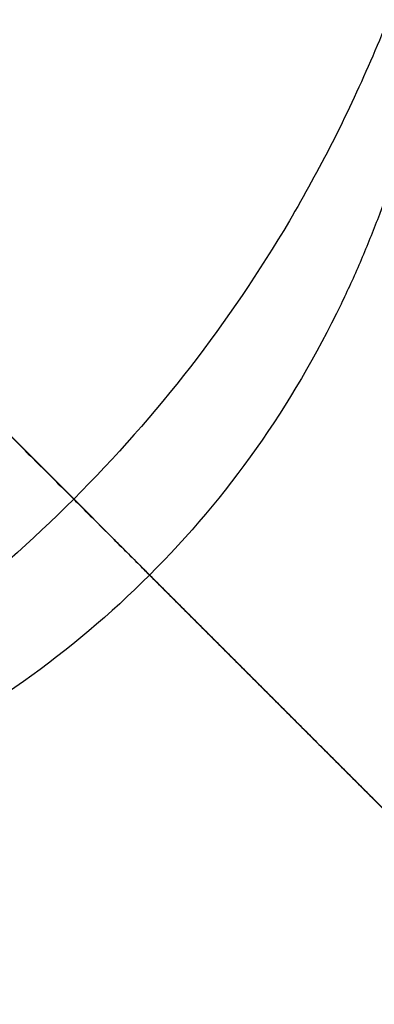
# Model space of a CAD drawing. Header units: millimetres. Extents: x -657 to 864, y -831 to 851.
# Tile 335 of 656: x -508.807 to -508.374, y 106.476 to 107.677. Entities that reach past the tile are written whole.
import ezdxf

# ---------------------------------------------------------------- set-up
doc = ezdxf.new("R2010")
doc.units = ezdxf.units.MM
doc.layers.add('Default', color=7, linetype='Continuous', true_color=0x000000)

msp = doc.modelspace()

# ---------------------------------------------------------------- linework, layer by layer
at = {"layer": 'Default'}
for points in [[(-473.6890346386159, 252.9366706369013, -369.8785134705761), (-564.1373025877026, 162.4884026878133, -369.8785134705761), (-654.5855705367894, 72.0401347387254, -369.8785134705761)], [(-474.322950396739, 252.1078654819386, -369.6653293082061), (-564.0399474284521, 162.3908684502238, -369.6653293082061), (-653.7569444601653, 72.67387141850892, -369.6653293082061)], [(-151.6223767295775, -113.8989544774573, -356.836156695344), (-330.6293234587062, 65.10799225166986, -356.8361566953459), (-509.6362701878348, 244.1149389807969, -356.8361566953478)], [(-152.2206404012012, -113.3993914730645, -357.0781166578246), (-330.6784132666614, 65.05838139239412, -357.0781166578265), (-509.1361861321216, 243.5161542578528, -357.0781166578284)], [(-363.3699987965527, 241.8283149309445, -413.9261183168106), (-503.4233651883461, 101.7749485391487, -413.9261183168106), (-643.4767315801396, -38.27841785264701, -413.9261183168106)], [(-363.800970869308, 241.2678760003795, -413.6893534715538), (-503.3585952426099, 101.7102516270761, -413.6893534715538), (-642.9162196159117, -37.84737274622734, -413.6893534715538)], [(-236.2074047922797, 159.5297223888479, -441.8413755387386), (-398.6930848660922, -2.95595768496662, -441.8413755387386), (-561.1787649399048, -165.4416377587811, -441.8413755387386)], [(-236.6391460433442, 159.0979811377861, -441.5875282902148), (-398.6930848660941, -2.95595768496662, -441.5875282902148), (-560.7470236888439, -165.0098965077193, -441.5875282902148)], [(-645.7637930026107, 107.9870391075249, -356.8361566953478), (-466.7568462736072, -71.01990762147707, -356.8361566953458), (-287.7498995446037, -250.026854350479, -356.836156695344)], [(-645.165529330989, 107.4874761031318, -357.0781166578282), (-466.7077564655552, -70.97029676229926, -357.0781166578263), (-288.2499836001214, -249.4280696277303, -357.0781166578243)]]:
    msp.add_open_spline(points, degree=2, dxfattribs=at)
for points, knots in [([(-593.1474496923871, 191.4984071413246, -340.3024761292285), (-583.9710403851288, 182.3219978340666, -350.7035130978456), (-555.9360043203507, 154.2869617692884, -379.3443453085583), (-491.4402403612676, 89.79119781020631, -426.6492003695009), (-434.2151005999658, 32.56605804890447, -441.841375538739), (-398.6930848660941, -2.955957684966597, -441.8413755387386)], [2.415480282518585, 2.415480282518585, 2.415480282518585, 2.415480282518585, 70.39614350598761, 198.6360556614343, 404.9955273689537, 404.9955273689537, 404.9955273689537, 404.9955273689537]), ([(-592.6358719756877, 190.9868294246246, -340.5563233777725), (-583.5819150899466, 181.9328725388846, -350.787522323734), (-555.6847469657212, 154.0357044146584, -379.2422841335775), (-491.3807906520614, 89.731748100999, -426.4059607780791), (-434.1927816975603, 32.54373914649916, -441.5875282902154), (-398.693084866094, -2.955957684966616, -441.5875282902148)], [2.408267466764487, 2.408267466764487, 2.408267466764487, 2.408267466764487, 69.36707553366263, 197.5378925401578, 403.7861785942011, 403.7861785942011, 403.7861785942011, 403.7861785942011])]:
    msp.add_open_spline(points, degree=3, knots=knots, dxfattribs=at)
at = {"layer": 'Default', "color": 18, "true_color": 0x000000}
for points, degree in [([(-513.2857035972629, 118.0755534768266, -336.6704370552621), (-507.8270342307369, 112.616884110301, -336.670437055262), (-502.3683648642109, 107.1582147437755, -336.6704370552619)], 2), ([(-513.1386926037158, 118.021320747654, -335.8484226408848), (-507.655298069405, 112.5379262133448, -335.8484226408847), (-502.1719035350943, 107.0545316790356, -335.8484226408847)], 2), ([(-502.583980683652, 106.0263661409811, -334.7666137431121), (-508.2213973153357, 111.6637827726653, -334.7666137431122), (-513.8588139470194, 117.3011994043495, -334.7666137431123)], 2), ([(-514.0524706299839, 116.4419160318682, -334.8674222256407), (-508.5875603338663, 110.9770057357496, -334.8674222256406), (-503.1226500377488, 105.5120954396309, -334.8674222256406)], 2), ([(-501.8614114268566, 105.3654930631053, -336.3802084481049), (-507.3387383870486, 110.8428200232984, -336.380208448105), (-512.8160653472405, 116.3201469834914, -336.380208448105)], 2), ([(-513.0741780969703, 116.0620342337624, -335.835587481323), (-507.4806296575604, 110.4684857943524, -335.835587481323), (-501.8870812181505, 104.8749373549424, -335.8355874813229)], 2), ([(-513.3322908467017, 115.803921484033, -335.2909665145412), (-507.8999003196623, 110.371530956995, -335.2909665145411), (-502.4675097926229, 104.939140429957, -335.2909665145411)], 2), ([(-518.0909585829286, 112.403428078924, -334.8674222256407), (-512.626048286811, 106.9385177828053, -334.8674222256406), (-507.1611379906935, 101.4736074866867, -334.8674222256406)], 2), ([(-518.9502419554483, 112.2097713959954, -334.7666137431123), (-513.3128253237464, 106.572354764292, -334.7666137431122), (-507.6754086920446, 100.9349381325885, -334.7666137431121)], 2), ([(-506.5881829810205, 100.8184672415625, -335.2909665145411), (-512.0205735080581, 106.2508577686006, -335.2909665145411), (-517.4529640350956, 111.6832482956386, -335.2909665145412)], 2), ([(-502.583980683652, 106.0263661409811, -334.7666137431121), (-502.9418946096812, 106.373365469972, -334.5235044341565), (-503.6334750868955, 107.0438560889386, -334.0537536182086), (-504.5957115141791, 107.9767491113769, -333.4001651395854), (-505.4899946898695, 108.8437607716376, -332.7927254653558), (-506.3197441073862, 109.6482078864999, -332.2291475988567), (-507.0870436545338, 110.392104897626, -331.7078847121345), (-507.7919385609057, 111.0755176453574, -331.2293958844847), (-508.2176372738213, 111.4882006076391, -330.9394859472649), (-508.4207137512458, 111.6852447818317, -330.8051237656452)], 3), ([(-506.7348415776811, 105.085799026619, -326.8411508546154), (-510.0153800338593, 108.3663374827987, -328.62204274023), (-513.2959184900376, 111.6468759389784, -330.4029346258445)], 2), ([(-508.7035742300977, 100.522860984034, -335.8484226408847), (-514.1869687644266, 106.0062555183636, -335.8484226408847), (-519.6703632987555, 111.4896500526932, -335.8484226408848)], 2), ([(-506.5239768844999, 100.2380356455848, -335.835587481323), (-512.1175268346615, 105.8315855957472, -335.8355874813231), (-517.711076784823, 111.4251355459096, -335.8355874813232)], 2), ([(-503.1226500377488, 105.5120954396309, -334.8674222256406), (-506.0628090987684, 108.3625940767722, -332.8703458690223), (-509.002968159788, 111.2130927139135, -330.873269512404)], 2), ([(-517.9691895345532, 111.1670227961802, -336.380208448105), (-512.4918625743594, 105.6896958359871, -336.380208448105), (-507.0145356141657, 100.212368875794, -336.3802084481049)], 2), ([(-508.6701125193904, 110.9707794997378, -330.1570583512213), (-508.4659169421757, 110.7769460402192, -330.2943353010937), (-508.040454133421, 110.3635802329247, -330.5836222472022), (-507.3354644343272, 109.6804419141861, -331.0623614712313), (-506.5681902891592, 108.9364713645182, -331.5835572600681), (-505.7384340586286, 108.1320439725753, -332.1471531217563), (-504.844152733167, 107.2650269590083, -332.7545879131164), (-503.8819157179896, 106.3321356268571, -333.4081779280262), (-503.1903355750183, 105.6616440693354, -333.8779279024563), (-502.832421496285, 105.314645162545, -334.1210375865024)], 3), ([(-511.9265509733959, 107.4663177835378, -331.4168496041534), (-511.820230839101, 107.3911343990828, -331.487986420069), (-511.5983891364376, 107.253592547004, -331.6288542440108), (-511.2118249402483, 107.0846399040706, -331.8465900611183), (-510.8306109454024, 106.9853551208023, -332.0349248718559), (-510.4678252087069, 106.9489636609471, -332.1913844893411), (-510.1277300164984, 106.9693617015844, -332.3166916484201), (-509.8124856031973, 107.0414211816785, -332.4120093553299), (-509.5232608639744, 107.1623014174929, -332.477992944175), (-509.2627207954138, 107.3307855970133, -332.5140747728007), (-509.0334595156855, 107.5473020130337, -332.5190701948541), (-508.8367173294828, 107.8228326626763, -332.4881886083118), (-508.6966760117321, 108.140547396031, -332.4185485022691), (-508.6247434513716, 108.4492082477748, -332.3257615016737), (-508.6025229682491, 108.7210502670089, -332.2279209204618), (-508.6112095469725, 108.9614423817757, -332.1302931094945), (-508.640283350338, 109.1751839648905, -332.0351202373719), (-508.682020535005, 109.3626660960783, -331.945276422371), (-508.7314230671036, 109.5280782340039, -331.8610785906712), (-508.7863299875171, 109.6775891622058, -331.7809558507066), (-508.8463678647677, 109.8169559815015, -331.7027980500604), (-508.917827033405, 109.9609057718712, -331.6183672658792), (-509.0057566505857, 110.1147541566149, -331.5236010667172), (-509.0767007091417, 110.2227174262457, -331.4534771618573), (-509.1156422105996, 110.2777864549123, -331.4166292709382)], 3), ([(-509.7170866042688, 110.2297249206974, -330.8478765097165), (-507.4725076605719, 107.9851459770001, -329.6293715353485), (-505.2279287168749, 105.7405670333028, -328.4108665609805)], 2), ([(-505.8826967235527, 104.2336541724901, -329.9805822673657), (-508.1272756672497, 106.4782331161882, -331.1990872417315), (-510.3718546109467, 108.7228120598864, -332.4175922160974)], 2), ([(-505.853181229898, 108.2432849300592, -332.0692145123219), (-507.8727542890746, 106.2237118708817, -332.0692145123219), (-509.8923273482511, 104.2041388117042, -332.0692145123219)], 2), ([(-507.3896095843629, 103.5788861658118, -328.4108665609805), (-509.6341885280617, 105.8234651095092, -329.6293715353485), (-511.8787674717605, 108.0680440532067, -330.8478765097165)], 2), ([(-509.2663881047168, 107.617345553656, -331.8693812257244), (-508.9575198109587, 107.3084772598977, -331.7017072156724), (-508.6486515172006, 106.9996089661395, -331.5340332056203)], 2), ([(-508.6486515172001, 106.9996089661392, -331.5340332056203), (-508.9575179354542, 107.3084759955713, -331.7017129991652), (-509.2663843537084, 107.6173430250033, -331.8693927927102)], 2), ([(-509.0632536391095, 107.4142110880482, -332.5595579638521), (-508.9022454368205, 107.2532028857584, -332.472152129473), (-508.7412372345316, 107.0921946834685, -332.3847462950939)], 2), ([(-509.063253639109, 107.4142110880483, -332.5595579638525), (-508.9022454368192, 107.2532028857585, -332.4721521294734), (-508.7412372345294, 107.0921946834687, -332.3847462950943)], 2), ([(-507.1611379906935, 101.4736074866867, -334.8674222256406), (-510.0116366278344, 104.4137665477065, -332.8703458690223), (-512.8621352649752, 107.3539256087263, -330.873269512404)], 2), ([(-508.7412378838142, 107.0921940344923, -332.384746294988), (-508.4466693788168, 106.797625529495, -332.5879272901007), (-508.1521008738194, 106.5030570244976, -332.7911082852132)], 2), ([(-506.9636877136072, 101.1833789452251, -334.1210375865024), (-507.3101547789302, 101.5407445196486, -333.8783004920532), (-507.9794260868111, 102.231065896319, -333.4094054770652), (-508.9099290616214, 103.1908396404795, -332.7574886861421), (-509.7742634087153, 104.0823532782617, -332.1519336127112), (-510.5763632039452, 104.9097110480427, -331.5899676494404), (-511.3197182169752, 105.6763415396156, -331.0692062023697), (-512.0057653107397, 106.3843641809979, -330.5884175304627), (-512.4233528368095, 106.8141002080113, -330.2962015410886), (-512.6198238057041, 107.0210590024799, -330.157061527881)], 3), ([(-508.6486777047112, 106.999582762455, -331.5340332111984), (-505.7660060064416, 104.1169110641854, -333.5223791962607), (-502.8833343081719, 101.2342393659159, -335.510725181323)], 2), ([(-507.6754086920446, 100.9349381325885, -334.7666137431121), (-508.021876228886, 101.2923035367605, -334.5238770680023), (-508.6911464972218, 101.9826252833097, -334.0549811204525), (-509.6216513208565, 102.9423983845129, -333.4030660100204), (-510.4859798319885, 103.8339140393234, -332.7975056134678), (-511.2881011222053, 104.6612643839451, -332.2355592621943), (-512.0313759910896, 105.427922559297, -331.7147246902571), (-512.7177221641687, 106.1358418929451, -331.2342089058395), (-513.1345655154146, 106.5658350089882, -330.9413139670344), (-513.334279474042, 106.7716635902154, -330.8051182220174)], 3)]:
    msp.add_open_spline(points, degree=degree, dxfattribs=at)
for points, degree, knots in [([(-508.4072269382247, 111.3789363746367, -330.3422376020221), (-508.1916893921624, 111.171151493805, -330.4870772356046), (-507.7433442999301, 110.7361415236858, -330.7920517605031), (-507.0403150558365, 110.0547001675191, -331.2693832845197), (-506.2728850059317, 109.3106275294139, -331.7907125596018), (-505.4422161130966, 108.5053036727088, -332.3549189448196), (-504.5460582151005, 107.636470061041, -332.9636314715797), (-503.580983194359, 106.7008264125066, -333.6191481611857), (-502.9141769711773, 106.0543540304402, -334.0720709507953), (-502.5685210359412, 105.7192390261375, -334.3068543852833)], 3, [-7.471726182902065e-15, -7.471726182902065e-15, -7.471726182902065e-15, -7.471726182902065e-15, 0.1094987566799, 0.2301715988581, 0.3616515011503, 0.5038905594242, 0.6572257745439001, 0.8223123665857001, 0.9999999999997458, 0.9999999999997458, 0.9999999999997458, 0.9999999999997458]), ([(-509.0632536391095, 107.4142110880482, -332.5595579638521), (-508.863876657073, 107.6135880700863, -332.5595579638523), (-508.7071751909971, 107.867582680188, -332.5234050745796), (-508.5619906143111, 108.3087541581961, -332.4073801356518), (-508.5286017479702, 108.4657398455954, -332.3585409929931), (-508.5042788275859, 108.7125834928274, -332.2705449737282), (-508.5004634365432, 108.7967538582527, -332.2387681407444), (-508.5015659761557, 108.925362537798, -332.1876075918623), (-508.5038233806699, 108.9902547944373, -332.161154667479), (-508.509524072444, 109.0668826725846, -332.128816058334), (-508.5126329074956, 109.0999085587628, -332.1146463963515), (-508.5148543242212, 109.1219656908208, -332.105131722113), (-508.5161839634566, 109.1342834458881, -332.0997869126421), (-508.5351479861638, 109.3008584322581, -332.027165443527), (-508.5686170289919, 109.4686657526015, -331.9486564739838), (-508.6482504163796, 109.7316115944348, -331.8143874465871), (-508.6797068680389, 109.8211140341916, -331.766901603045), (-508.7350469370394, 109.9573180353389, -331.6916577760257), (-508.7647559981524, 110.0259059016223, -331.6530349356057), (-508.8031570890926, 110.106576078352, -331.606273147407), (-508.8233141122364, 110.1470477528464, -331.5824756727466), (-508.8336343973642, 110.1673144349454, -331.5704739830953), (-508.8381094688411, 110.1760064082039, -331.5653084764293), (-508.8411044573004, 110.181802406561, -331.5618599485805), (-508.8432778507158, 110.1859884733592, -331.5593654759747), (-508.8978142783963, 110.2907643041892, -331.4968788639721), (-508.9713814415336, 110.4190602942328, -331.4185460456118), (-509.1751700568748, 110.711139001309, -331.2243282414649), (-509.3055085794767, 110.8749686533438, -331.1081411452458), (-509.4750746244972, 111.0445346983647, -330.9752163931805)], 3, [0, 0, 0, 0, 1.527211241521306, 1.527211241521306, 2.290816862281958, 2.290816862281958, 2.672619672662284, 2.672619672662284, 2.863521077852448, 2.95897178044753, 3.006697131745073, 3.006697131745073, 3.054422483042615, 3.054422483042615, 3.818028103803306, 3.818028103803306, 4.199830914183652, 4.199830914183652, 4.390732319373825, 4.486183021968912, 4.533908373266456, 4.557771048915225, 4.569702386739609, 4.569702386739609, 4.581633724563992, 4.581633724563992, 5.345239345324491, 5.345239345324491, 6.10884496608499, 6.10884496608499, 6.10884496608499, 6.10884496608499]), ([(-509.3074367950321, 110.876896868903, -330.8842115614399), (-509.029613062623, 110.5990731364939, -331.0758427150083), (-508.8003518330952, 110.2944863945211, -331.2599556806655), (-508.6140062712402, 109.9527819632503, -331.442069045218), (-508.6073999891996, 109.9405375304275, -331.4485702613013), (-508.5953542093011, 109.9179274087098, -331.460522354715), (-508.5774928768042, 109.8840012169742, -331.4783827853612), (-508.5372677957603, 109.8047630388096, -331.5195831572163), (-508.4626230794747, 109.6459784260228, -331.600088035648), (-508.3365554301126, 109.3271761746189, -331.7535143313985), (-508.2683062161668, 109.0518033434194, -331.8720223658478), (-508.1848861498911, 108.4982393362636, -332.0917048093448), (-508.2052491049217, 108.1548345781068, -332.2031151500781), (-508.3046341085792, 107.8273705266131, -332.2817748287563), (-508.3072278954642, 107.8190532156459, -332.2837487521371), (-508.3130025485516, 107.8009421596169, -332.2880033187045), (-508.3218337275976, 107.7739049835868, -332.2942821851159), (-508.3436242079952, 107.7117240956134, -332.3082119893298), (-508.3919427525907, 107.5909857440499, -332.3331880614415), (-508.5075301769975, 107.3640027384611, -332.3716060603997), (-508.6390914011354, 107.1942922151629, -332.3847629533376), (-508.7412372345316, 107.0921946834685, -332.3847462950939)], 3, [-6.290977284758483, -6.290977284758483, -6.290977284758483, -6.290977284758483, -4.718232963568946, -4.718232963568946, -4.669084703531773, -4.669084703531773, -4.619936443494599, -4.521639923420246, -4.325046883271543, -3.931860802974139, -3.145488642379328, -3.145488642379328, -1.57274432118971, -1.57274432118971, -1.523596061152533, -1.523596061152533, -1.474447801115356, -1.376151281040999, -1.179558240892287, -0.7863721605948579, 0, 0, 0, 0]), ([(-511.4549556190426, 107.279484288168, -331.6630078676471), (-511.330784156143, 107.2282580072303, -331.7294434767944), (-511.0772004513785, 107.1436714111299, -331.8568373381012), (-510.6950302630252, 107.0775529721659, -332.0239196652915), (-510.3309757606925, 107.073470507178, -332.1597267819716), (-509.9993714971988, 107.124905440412, -332.2621425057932), (-509.7005185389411, 107.2259711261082, -332.3338938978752), (-509.4340465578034, 107.3736808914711, -332.3767398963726), (-509.1996326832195, 107.5689995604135, -332.3908022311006), (-509.0012278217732, 107.8146756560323, -332.3737963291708), (-508.8533116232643, 108.1002925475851, -332.3240953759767), (-508.7648304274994, 108.3968577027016, -332.2485007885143), (-508.727173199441, 108.6745104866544, -332.160667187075), (-508.7245840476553, 108.9225271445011, -332.0702155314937), (-508.7447734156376, 109.1427932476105, -331.9810384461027), (-508.7796376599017, 109.3380425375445, -331.8952098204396), (-508.8240050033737, 109.5122961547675, -331.8132590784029), (-508.8739850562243, 109.6672699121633, -331.7360891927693), (-508.9111500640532, 109.7640045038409, -331.6854666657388), (-508.9297131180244, 109.8088813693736, -331.6614357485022)], 3, [0.2266808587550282, 0.2266808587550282, 0.2266808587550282, 0.2266808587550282, 0.265132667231, 0.3030509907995, 0.3376113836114, 0.3695740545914, 0.399720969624, 0.4289494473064, 0.45819563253, 0.4887049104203, 0.5210056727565, 0.5515720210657, 0.5782125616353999, 0.6018065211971, 0.6229347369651, 0.6417466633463, 0.6587230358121, 0.6744953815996, 0.6884092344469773, 0.6884092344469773, 0.6884092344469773, 0.6884092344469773]), ([(-508.9964193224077, 109.6039190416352, -330.5159234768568), (-508.9153388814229, 109.5188065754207, -330.5732399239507), (-508.8029568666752, 109.385771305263, -330.6578791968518), (-508.688012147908, 109.2211719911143, -330.7542880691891), (-508.6345816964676, 109.1365244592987, -330.8019082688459), (-508.6088769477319, 109.0936137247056, -330.8255723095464), (-508.5962771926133, 109.0720116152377, -330.8373678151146), (-508.5900404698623, 109.061173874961, -330.8432564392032), (-508.5873811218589, 109.0565212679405, -330.8457781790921), (-508.5856112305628, 109.0534177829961, -330.8474589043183), (-508.5842489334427, 109.0510216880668, -330.8487550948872), (-508.5580485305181, 109.0048710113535, -330.8737074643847), (-508.5216422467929, 108.9361029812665, -330.9099798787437), (-508.4831752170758, 108.8548113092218, -330.9512821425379), (-508.4649434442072, 108.813899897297, -330.9716793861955), (-508.456077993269, 108.7933777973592, -330.9818145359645), (-508.4523321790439, 108.7845683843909, -330.9861445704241), (-508.4498468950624, 108.7786922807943, -330.9890282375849), (-508.4482714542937, 108.7749430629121, -330.9908646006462), (-508.4188369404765, 108.7045993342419, -331.0252760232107), (-508.3813098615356, 108.6020616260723, -331.0735814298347), (-508.3467800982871, 108.482050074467, -331.1268794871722), (-508.3318281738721, 108.4219482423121, -331.1527639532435), (-508.32493045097, 108.3918733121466, -331.1655150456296), (-508.3220981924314, 108.3789789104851, -331.1709388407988), (-508.3202375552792, 108.3703814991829, -331.1745456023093), (-508.3190937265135, 108.364999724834, -331.176796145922), (-508.2968020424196, 108.2588271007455, -331.2211007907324), (-508.2768792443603, 108.1073830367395, -331.2802016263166), (-508.2755135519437, 107.9359287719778, -331.3398036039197), (-508.2803000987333, 107.8515092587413, -331.3672673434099), (-508.2840607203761, 107.8096264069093, -331.3804149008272), (-508.2859654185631, 107.7917466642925, -331.3859243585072), (-508.2873003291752, 107.779842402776, -331.3895695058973), (-508.2881243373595, 107.7728932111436, -331.3916819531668), (-508.2984700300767, 107.689053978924, -331.4170283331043), (-508.3215549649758, 107.5751384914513, -331.4483538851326), (-508.3633260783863, 107.4500172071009, -331.4770996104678), (-508.3844077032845, 107.3980609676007, -331.4877476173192), (-508.399168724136, 107.3637939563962, -331.4944748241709), (-508.4074767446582, 107.3456554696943, -331.4978651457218), (-508.4750929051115, 107.205500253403, -331.5228823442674), (-508.5533467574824, 107.0949755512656, -331.5340118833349), (-508.6486515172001, 106.9996089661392, -331.5340332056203)], 3, [0, 0, 0, 0, 0.1342488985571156, 0.2013733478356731, 0.2349355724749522, 0.2517166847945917, 0.2601072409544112, 0.2643025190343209, 0.2664001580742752, 0.2664001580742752, 0.2684977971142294, 0.2684977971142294, 0.4027466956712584, 0.4698711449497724, 0.5034333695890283, 0.5202144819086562, 0.5286050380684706, 0.5286050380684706, 0.536995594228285, 0.536995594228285, 0.8054933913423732, 0.9397422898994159, 1.006866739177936, 1.040428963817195, 1.057210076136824, 1.057210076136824, 1.073991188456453, 1.073991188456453, 1.610986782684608, 1.879484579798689, 2.013733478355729, 2.080857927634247, 2.114420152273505, 2.114420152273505, 2.147982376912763, 2.147982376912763, 2.684977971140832, 2.953475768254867, 3.087724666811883, 3.087724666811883, 3.221973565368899, 3.221973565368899, 4.29596475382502, 4.29596475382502, 4.29596475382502, 4.29596475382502]), ([(-511.1542743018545, 107.3047545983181, -331.6580448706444), (-510.8233834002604, 107.1914652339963, -331.8137465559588), (-510.4708792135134, 107.1437417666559, -331.9515619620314), (-509.9681506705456, 107.211022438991, -332.0995100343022), (-509.8055689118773, 107.2567226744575, -332.1388215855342), (-509.5066055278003, 107.3967734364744, -332.1920703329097), (-509.3704429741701, 107.4911965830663, -332.2059407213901), (-509.13981785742, 107.7219379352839, -332.2058986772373), (-509.0455141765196, 107.8581128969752, -332.1919832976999), (-508.9055268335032, 108.1572321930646, -332.1386611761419), (-508.8598994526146, 108.3198475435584, -332.0993111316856), (-508.7928191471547, 108.8224620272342, -331.951329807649), (-508.8406095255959, 109.174407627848, -331.8136668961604), (-508.9538312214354, 109.5051952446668, -331.6580441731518)], 3, [0, 0, 0, 0, 1.508016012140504, 1.508016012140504, 2.262024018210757, 2.262024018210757, 3.016032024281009, 3.016032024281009, 3.770040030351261, 3.770040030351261, 4.524048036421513, 4.524048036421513, 6.03206404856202, 6.03206404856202, 6.03206404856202, 6.03206404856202]), ([(-508.7412372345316, 107.0921946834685, -332.3847462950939), (-508.9455289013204, 106.8879996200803, -332.3847129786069), (-509.1942573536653, 106.741099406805, -332.3495945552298), (-509.4954636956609, 106.6498136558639, -332.2771973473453), (-509.5062389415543, 106.6466297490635, -332.2745792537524), (-509.5262157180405, 106.6409023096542, -332.2696649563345), (-509.556254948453, 106.6325338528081, -332.262191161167), (-509.6268649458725, 106.6145663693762, -332.2440358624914), (-509.7701587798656, 106.5848670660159, -332.2048594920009), (-510.0650418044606, 106.5504111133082, -332.1150436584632), (-510.3320192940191, 106.5636362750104, -332.0184076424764), (-510.8849350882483, 106.6470983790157, -331.7989342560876), (-511.2511211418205, 106.7736189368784, -331.629010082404), (-511.6234622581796, 106.9767665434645, -331.4305360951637), (-511.6328738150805, 106.981963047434, -331.4254980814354), (-511.6534894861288, 106.9934572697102, -331.4144240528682), (-511.6843340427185, 107.0108403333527, -331.397791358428), (-511.7557520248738, 107.0523929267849, -331.3588301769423), (-511.8963773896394, 107.1394665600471, -331.2803015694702), (-512.1687857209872, 107.3294876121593, -331.1208193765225), (-512.387120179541, 107.5195750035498, -330.9799632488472), (-512.5259394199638, 107.658394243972, -330.8842115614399)], 3, [-6.293257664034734, -6.293257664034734, -6.293257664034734, -6.293257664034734, -4.719943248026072, -4.719943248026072, -4.670777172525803, -4.670777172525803, -4.621611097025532, -4.523278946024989, -4.326614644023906, -3.93328604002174, -3.146628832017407, -3.146628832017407, -1.573314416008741, -1.573314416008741, -1.52414834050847, -1.52414834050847, -1.474982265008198, -1.376650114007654, -1.17998581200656, -0.7866572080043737, 0, 0, 0, 0]), ([(-508.6486515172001, 106.9996089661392, -331.5340332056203), (-508.6963038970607, 106.9519256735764, -331.5340438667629), (-508.7733523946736, 106.8869554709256, -331.5298783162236), (-508.8729896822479, 106.8226276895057, -331.5177008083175), (-508.917780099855, 106.7975166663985, -331.5109137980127), (-508.9481045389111, 106.7813222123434, -331.5060406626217), (-508.9624260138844, 106.7740165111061, -331.503621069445), (-509.0459220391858, 106.7336694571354, -331.4887398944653), (-509.1507545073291, 106.6936791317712, -331.466377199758), (-509.2811742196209, 106.6617694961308, -331.4324031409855), (-509.3484128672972, 106.6495011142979, -331.4134450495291), (-509.382539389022, 106.6442885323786, -331.4034732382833), (-509.3972737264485, 106.6422520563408, -331.3990940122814), (-509.4071207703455, 106.6409382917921, -331.3961510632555), (-509.4110829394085, 106.6404239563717, -331.3949619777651), (-509.5117416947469, 106.6279527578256, -331.3645479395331), (-509.6570225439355, 106.6228602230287, -331.3161999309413), (-509.8320720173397, 106.6388181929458, -331.250325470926), (-509.9209855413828, 106.6522719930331, -331.2150211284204), (-509.9657895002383, 106.6603675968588, -331.1967771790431), (-509.9882782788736, 106.6647575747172, -331.1875072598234), (-509.9979349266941, 106.6667123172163, -331.1835027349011), (-510.0043768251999, 106.6680317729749, -331.180826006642), (-510.0065388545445, 106.6684772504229, -331.1799267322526), (-510.079402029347, 106.6837503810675, -331.1495303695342), (-510.1822134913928, 106.7106515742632, -331.1047951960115), (-510.3020653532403, 106.7513797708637, -331.0494145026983), (-510.3619675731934, 106.7740797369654, -331.0209267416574), (-510.3919127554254, 106.7860136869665, -331.0064835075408), (-510.406883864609, 106.7921266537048, -330.9992120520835), (-510.4132997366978, 106.7947777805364, -330.9960850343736), (-510.4175769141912, 106.7965521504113, -330.993997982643), (-510.4189255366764, 106.7971125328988, -330.9933396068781), (-510.468709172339, 106.8179275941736, -330.9689915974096), (-510.53853809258, 106.8496788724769, -330.9339587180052), (-510.6192109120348, 106.8908613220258, -330.8919333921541), (-510.6593487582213, 106.9124873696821, -330.8706323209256), (-510.6793680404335, 106.9235590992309, -330.8599096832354), (-510.6893652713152, 106.9291596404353, -330.8545303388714), (-510.6943607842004, 106.931976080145, -330.8518361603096), (-510.6965010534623, 106.9331865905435, -330.8506805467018), (-510.6979277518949, 106.9339943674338, -330.8499099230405), (-510.6978020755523, 106.9339226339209, -330.8499780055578), (-510.8980298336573, 107.0475284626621, -330.7417433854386), (-511.0825656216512, 107.1850529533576, -330.6306715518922), (-511.2529615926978, 107.3473767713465, -330.5159234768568)], 3, [0, 0, 0, 0, 0.5370362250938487, 0.8055543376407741, 0.9398133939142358, 0.9398133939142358, 1.074072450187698, 1.074072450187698, 1.61110867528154, 1.87962678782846, 2.013885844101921, 2.08101537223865, 2.114580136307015, 2.114580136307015, 2.148144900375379, 2.148144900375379, 2.68518112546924, 2.95369923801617, 3.087958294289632, 3.155087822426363, 3.188652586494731, 3.205434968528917, 3.205434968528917, 3.222217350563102, 3.222217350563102, 3.490735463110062, 3.624994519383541, 3.692124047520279, 3.725688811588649, 3.742471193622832, 3.750862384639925, 3.750862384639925, 3.759253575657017, 3.759253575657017, 3.893512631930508, 3.960642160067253, 3.994206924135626, 4.010989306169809, 4.0193804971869, 4.023576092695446, 4.02567389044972, 4.02567389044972, 4.027771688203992, 4.027771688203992, 4.296289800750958, 4.296289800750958, 4.296289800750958, 4.296289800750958]), ([(-508.9428786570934, 99.87684156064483, -336.5565985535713), (-508.7394882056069, 99.78539311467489, -336.5565819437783), (-508.3202847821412, 99.61752213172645, -336.5565835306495), (-507.6608388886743, 99.41733661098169, -336.5565857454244), (-506.8650000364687, 99.2917878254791, -336.5565883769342), (-505.9831509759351, 99.2989064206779, -336.5565909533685), (-505.2086383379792, 99.41213854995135, -336.5565929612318), (-504.553810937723, 99.59218998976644, -336.5565943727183), (-504.0130044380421, 99.80611883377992, -336.5565952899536), (-503.5447407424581, 100.0534300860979, -336.5565957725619), (-503.1303938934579, 100.3310323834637, -336.5565959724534), (-502.7929955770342, 100.6024550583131, -336.5565960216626), (-502.5129471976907, 100.8653449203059, -336.5565960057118), (-502.2500841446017, 101.1455715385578, -336.556595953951), (-501.978867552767, 101.4830082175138, -336.5565958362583), (-501.7017134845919, 101.8970892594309, -336.5565955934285), (-501.4550285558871, 102.3644318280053, -336.5565951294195), (-501.2413103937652, 102.9045302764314, -336.55659432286), (-501.0611695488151, 103.5595982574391, -336.5565931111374), (-500.9180478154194, 104.5387643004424, -336.5565909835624), (-500.948339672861, 105.4417535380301, -336.5565886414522), (-501.1137153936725, 106.2396023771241, -336.5565865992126), (-501.342986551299, 106.887055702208, -336.5565846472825), (-501.5258841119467, 107.2938361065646, -336.5565985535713)], 5, [0, 0, 0, 0, 0, 0, 1.38171293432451, 2.763424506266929, 4.145136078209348, 4.835991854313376, 5.526847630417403, 6.606181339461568, 7.685515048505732, 8.764848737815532, 9.304515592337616, 9.844182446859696, 10.3864346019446, 10.92868675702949, 12.01319104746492, 13.09769533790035, 14.18219964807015, 14.87622055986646, 15.57024147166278, 16.95828329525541, 19.73436828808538, 19.73436828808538, 19.73436828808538, 19.73436828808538, 19.73436828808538, 19.73436828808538]), ([(-501.5346648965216, 107.2515382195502, -336.3914789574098), (-501.3529094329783, 106.8486401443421, -336.4021227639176), (-501.1247908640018, 106.2079097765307, -336.4192824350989), (-500.9597381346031, 105.4193947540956, -336.4413461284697), (-500.9275498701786, 104.5263634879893, -336.4677040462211), (-501.0670863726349, 103.5570067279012, -336.4932131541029), (-501.2442887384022, 102.9070965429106, -336.5078754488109), (-501.455911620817, 102.368819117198, -336.5175886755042), (-501.7018235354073, 101.9010407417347, -336.5229392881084), (-501.9791365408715, 101.4857472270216, -336.5255239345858), (-502.2510797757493, 101.1471268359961, -336.5266552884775), (-502.5141958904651, 100.8665993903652, -336.5270947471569), (-502.7945514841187, 100.6034434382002, -336.5271722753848), (-503.1331704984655, 100.33124371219, -336.5265605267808), (-503.5488010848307, 100.0533951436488, -336.5242899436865), (-504.0175475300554, 99.80678025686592, -336.5187651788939), (-504.5564534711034, 99.5949806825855, -336.508199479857), (-505.2057969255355, 99.41804311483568, -336.4919654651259), (-505.9719418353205, 99.30805527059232, -336.4693393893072), (-506.8431055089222, 99.30356915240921, -336.4409879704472), (-507.6292047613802, 99.43035234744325, -336.4146772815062), (-508.2804601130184, 99.63025037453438, -336.3936992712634), (-508.6949643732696, 99.79775389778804, -336.3803271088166), (-508.8962012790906, 99.88897875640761, -336.3737958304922)], 5, [2.665595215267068e-05, 2.665595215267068e-05, 2.665595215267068e-05, 2.665595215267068e-05, 2.665595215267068e-05, 2.665595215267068e-05, 0.140672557, 0.211008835, 0.246176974, 0.281345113, 0.336300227, 0.39125534, 0.446210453, 0.47368801, 0.501165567, 0.528512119, 0.555858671, 0.610551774, 0.665244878, 0.719937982, 0.754945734, 0.789953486, 0.859968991, 0.929984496, 0.9999999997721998, 0.9999999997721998, 0.9999999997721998, 0.9999999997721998, 0.9999999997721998, 0.9999999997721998]), ([(-501.5546908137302, 107.1663021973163, -336.2485436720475), (-501.375916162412, 106.7713798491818, -336.2629004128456), (-501.1501957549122, 106.1443900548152, -336.2891436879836), (-500.9841679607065, 105.3745678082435, -336.3278679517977), (-500.9464583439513, 104.5020678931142, -336.3780171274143), (-501.0775963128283, 103.5517383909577, -336.4285193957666), (-501.248695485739, 102.9116447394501, -336.4581084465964), (-501.4560324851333, 102.3773659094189, -336.4779443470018), (-501.700214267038, 101.9091984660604, -336.4889177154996), (-501.9778654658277, 101.4915065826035, -336.4941161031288), (-502.2513678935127, 101.1502637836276, -336.4962399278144), (-502.5157819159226, 100.8681960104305, -336.4969094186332), (-502.7976341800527, 100.6036856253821, -336.4968039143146), (-503.138851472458, 100.329830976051, -336.4952408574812), (-503.5568975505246, 100.0515098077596, -336.4903432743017), (-504.0260708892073, 99.80649814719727, -336.4791123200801), (-504.5609649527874, 99.59895999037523, -336.4582777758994), (-505.2003281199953, 99.42826084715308, -336.4269225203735), (-505.95094833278, 99.32535311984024, -336.3842240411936), (-506.8017780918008, 99.32740190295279, -336.3324365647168), (-507.568881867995, 99.45751376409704, -336.2873184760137), (-508.2047084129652, 99.65720330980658, -336.254851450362), (-508.6101443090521, 99.82344655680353, -336.2359808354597), (-508.8071712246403, 99.91376889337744, -336.2272437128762)], 5, [4.727725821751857e-10, 4.727725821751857e-10, 4.727725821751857e-10, 4.727725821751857e-10, 4.727725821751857e-10, 4.727725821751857e-10, 0.140672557, 0.211008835, 0.246176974, 0.281345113, 0.336300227, 0.39125534, 0.446210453, 0.47368801, 0.501165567, 0.528512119, 0.555858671, 0.610551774, 0.665244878, 0.719937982, 0.754945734, 0.789953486, 0.859968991, 0.929984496, 0.9999999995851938, 0.9999999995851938, 0.9999999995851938, 0.9999999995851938, 0.9999999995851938, 0.9999999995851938]), ([(-501.5827790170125, 107.0581798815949, -336.133640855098), (-501.4088116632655, 106.6730740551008, -336.1468148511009), (-501.1868808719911, 106.0632640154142, -336.1755173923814), (-501.0190779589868, 105.3171379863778, -336.224434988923), (-500.9730501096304, 104.4711649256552, -336.2926805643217), (-501.0920301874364, 103.5451862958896, -336.364213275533), (-501.2546362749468, 102.9175360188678, -336.4071840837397), (-501.4560875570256, 102.3884969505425, -336.4367646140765), (-501.6978644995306, 101.9199754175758, -336.453734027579), (-501.9759313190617, 101.4992025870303, -336.4620460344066), (-502.2514527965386, 101.1544938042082, -336.4654127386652), (-502.5177277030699, 100.870150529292, -336.4663010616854), (-502.8017003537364, 100.6036371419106, -336.4658055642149), (-503.1462105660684, 100.327608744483, -336.4628198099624), (-503.5672100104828, 100.0487216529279, -336.4546444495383), (-504.0367483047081, 99.80599704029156, -336.4373692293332), (-504.5666028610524, 99.60429154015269, -336.4069525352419), (-505.1938838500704, 99.4421287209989, -336.3626305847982), (-505.9257424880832, 99.3490839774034, -336.3039631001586), (-506.7520557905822, 99.36036883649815, -336.2351708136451), (-507.496470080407, 99.49490382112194, -336.1787997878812), (-508.1144419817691, 99.69373404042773, -336.1424622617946), (-508.5095909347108, 99.85741430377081, -336.1237139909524), (-508.7019108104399, 99.94597041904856, -336.1157167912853)], 5, [1.264529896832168e-05, 1.264529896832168e-05, 1.264529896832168e-05, 1.264529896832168e-05, 1.264529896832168e-05, 1.264529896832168e-05, 0.140672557, 0.211008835, 0.246176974, 0.281345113, 0.336300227, 0.39125534, 0.446210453, 0.47368801, 0.501165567, 0.528512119, 0.555858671, 0.610551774, 0.665244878, 0.719937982, 0.754945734, 0.789953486, 0.859968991, 0.929984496, 0.9999999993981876, 0.9999999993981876, 0.9999999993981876, 0.9999999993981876, 0.9999999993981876, 0.9999999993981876]), ([(-501.6183588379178, 106.9388238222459, -336.0408078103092), (-501.4496664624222, 106.5644884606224, -336.050325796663), (-501.2316843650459, 105.9736564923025, -336.0775756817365), (-501.0611793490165, 105.2537381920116, -336.1318055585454), (-501.0049917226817, 104.437293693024, -336.2128355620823), (-501.1095302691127, 103.5382405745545, -336.3011181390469), (-501.2621889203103, 102.9243298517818, -336.3555738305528), (-501.4567467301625, 102.4011077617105, -336.3942635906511), (-501.695621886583, 101.9322122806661, -336.4175093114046), (-501.9740132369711, 101.5080044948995, -336.429466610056), (-502.251684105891, 101.1594181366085, -336.4344003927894), (-502.5200275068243, 100.8724573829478, -336.4355685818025), (-502.8063712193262, 100.6036573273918, -336.434545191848), (-503.1544715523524, 100.3252640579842, -336.4297355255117), (-503.5786740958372, 100.0458756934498, -336.4176982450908), (-504.048583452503, 99.80594336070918, -336.3941043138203), (-504.5729814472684, 99.61108046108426, -336.354829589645), (-505.1872708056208, 99.45887759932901, -336.2996142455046), (-505.8989280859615, 99.37740168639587, -336.22866011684), (-506.6988384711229, 99.39959319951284, -336.148147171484), (-507.4188975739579, 99.53928566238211, -336.0858692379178), (-508.0179952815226, 99.73703647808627, -336.0501163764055), (-508.4023707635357, 99.8975323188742, -336.0343720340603), (-508.5897979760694, 99.98389999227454, -336.0285318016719)], 5, [-2.534388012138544e-10, -2.534388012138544e-10, -2.534388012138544e-10, -2.534388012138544e-10, -2.534388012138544e-10, -2.534388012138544e-10, 0.140672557, 0.211008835, 0.246176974, 0.281345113, 0.336300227, 0.39125534, 0.446210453, 0.47368801, 0.501165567, 0.528512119, 0.555858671, 0.610551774, 0.665244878, 0.719937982, 0.754945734, 0.789953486, 0.859968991, 0.929984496, 0.9999999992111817, 0.9999999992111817, 0.9999999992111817, 0.9999999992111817, 0.9999999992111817, 0.9999999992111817]), ([(-507.3682818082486, 100.9194784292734, -334.3068545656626), (-507.7027816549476, 101.2644998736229, -334.0725021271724), (-508.3478577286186, 101.9298658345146, -333.6205575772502), (-509.2812465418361, 102.8926151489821, -332.9666206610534), (-510.1477403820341, 103.7863595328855, -332.3595473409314), (-510.951400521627, 104.6153128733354, -331.7965067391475), (-511.6956331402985, 105.3829061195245, -331.275064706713), (-512.3800278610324, 106.0889886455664, -330.7956668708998), (-512.8180949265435, 106.5404690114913, -330.4885429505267), (-513.0279917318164, 106.7581941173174, -330.3422267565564), (-513.0280036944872, 106.7582065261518, -330.3422184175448)], 3, [1.567944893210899e-13, 1.567944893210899e-13, 1.567944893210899e-13, 1.567944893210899e-13, 0.1773616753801, 0.3420340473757, 0.4949143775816, 0.6367821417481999, 0.7682067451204, 0.8893908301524, 1, 1.000006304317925, 1.000006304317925, 1.000006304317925, 1.000006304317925])]:
    msp.add_open_spline(points, degree=degree, knots=knots, dxfattribs=at)
for points, knots in [([(-511.0212283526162, 101.2058358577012, -338.463923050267), (-506.5297358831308, 96.7143433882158, -338.463923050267), (-502.4465609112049, 100.7975183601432, -338.4639230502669), (-498.3633859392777, 104.8806933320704, -338.463923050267), (-502.8548784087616, 109.3721858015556, -338.463923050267)], [0, 0, 0, 13.35176877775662, 13.35176877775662, 26.70353755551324, 26.70353755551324, 26.70353755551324]), ([(-510.6701480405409, 106.8594246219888, -330.1917584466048), (-511.0962204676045, 107.2854970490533, -328.6220427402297), (-510.0153800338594, 108.3663374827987, -328.62204274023), (-508.9345396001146, 109.4471779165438, -328.6220427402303), (-508.5084671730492, 109.0211054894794, -330.1917584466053)], [1.570796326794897, 1.570796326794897, 1.570796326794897, 3.141592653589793, 3.141592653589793, 4.71238898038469, 4.71238898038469, 4.71238898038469]), ([(-510.4439890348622, 101.7830751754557, -338.463923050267), (-506.5874598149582, 97.92654595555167, -338.4639230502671), (-503.0815241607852, 101.4324816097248, -338.4639230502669), (-499.5755885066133, 104.9384172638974, -338.4639230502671), (-503.4321177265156, 108.7949464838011, -338.463923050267)], [-22.92845274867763, -22.92845274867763, -22.92845274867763, -11.46422637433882, -11.46422637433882, 0, 0, 0]), ([(-503.473417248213, 108.7536469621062, -337.2380176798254), (-499.6623175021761, 104.9425472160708, -337.2380176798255), (-503.1269536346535, 101.4779110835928, -337.2380176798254), (-506.5915897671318, 98.01327495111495, -337.2380176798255), (-510.4026895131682, 101.8243746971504, -337.2380176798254)], [1.570796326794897, 1.570796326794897, 1.570796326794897, 3.141592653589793, 3.141592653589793, 4.71238898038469, 4.71238898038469, 4.71238898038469]), ([(-507.4725076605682, 107.985145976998, -329.6293715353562), (-507.0464352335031, 107.5590735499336, -331.1990872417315), (-508.1272756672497, 106.4782331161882, -331.1990872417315), (-509.2081161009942, 105.3973926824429, -331.1990872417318), (-509.6341885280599, 105.8234651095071, -329.6293715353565)], [1.570796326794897, 1.570796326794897, 1.570796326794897, 3.141592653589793, 3.141592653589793, 4.71238898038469, 4.71238898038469, 4.71238898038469])]:
    msp.add_rational_spline(points, [1, 0.7071067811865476, 1, 0.7071067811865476, 1], degree=2, knots=knots, dxfattribs=at)
msp.add_rational_spline([(-509.2111281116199, 107.5620866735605, -331.8393827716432), (-508.5417230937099, 108.2314919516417, -331.8393822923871), (-508.4521520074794, 108.7841427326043, -330.9863542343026)], [0.999999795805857, 0.8028120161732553, 0.8711344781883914], degree=2, dxfattribs=at)

doc.saveas('drawing.dxf')
